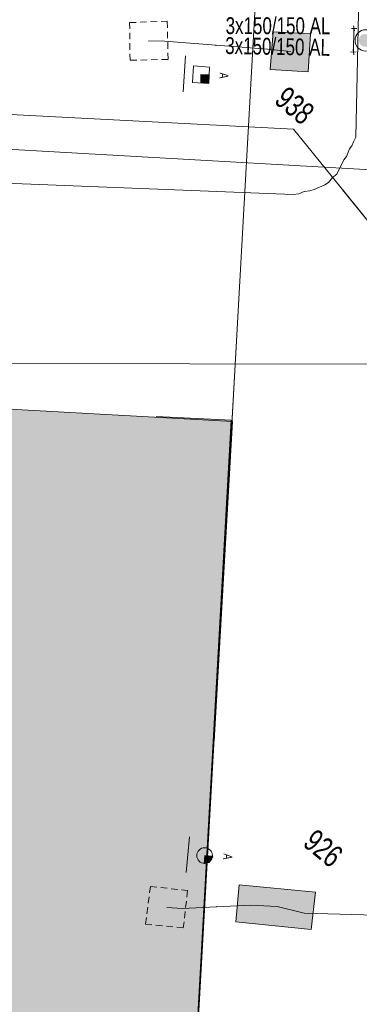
# Model space of a CAD drawing. Header units: metres. Extents: x -740 to 758, y -633 to 854.
# Tile 843 of 1056: x 105 to 116, y 219 to 250. Entities that reach past the tile are written whole.
import ezdxf

# ---------------------------------------------------------------- set-up
doc = ezdxf.new("R2010")
doc.units = ezdxf.units.M
doc.header["$MEASUREMENT"] = 0
doc.linetypes.add('208_125', pattern=[0.3328, 0.208, -0.1248])
for name, color, linetype in [('Gas.LOVION', 7, 'Continuous'), ('Grundkarte.LOVION', 7, 'Continuous'), ('Strom.LOVION', 7, 'Continuous'), ('Telko.LOVION', 7, 'Continuous'), ('ViewBounds.LOVION', 7, 'Continuous')]:
    doc.layers.add(name, color=color, linetype=linetype)
doc.styles.add('ERSTELLTER_STIL_1', font='arial.ttf')

msp = doc.modelspace()

# ---------------------------------------------------------------- hatches: boundary and pattern name
at = {"layer": 'Grundkarte.LOVION', "linetype": 'Continuous', "lineweight": 18}
for points in [[(66.55, 172.415), (111.453, 227.051), (112.028, 237.185), (64.957, 239.795), (63.132, 207.371), (47.978, 208.195), (46.913, 188.554)], [(96.304, 168.477), (108.101, 167.827), (111.986, 237.22), (109.61, 237.342), (60.401, 177.468), (73.417, 166.771), (76.027, 169.095), (79.172, 165.649), (82.624, 168.735), (85.742, 165.257), (89.188, 168.402), (92.307, 164.923)]]:
    msp.add_hatch(color=254, dxfattribs=at).paths.add_polyline_path(points)
at = {"layer": 'Strom.LOVION', "linetype": 'Continuous', "lineweight": 18}
msp.add_hatch(color=150, dxfattribs=at).paths.add_polyline_path([(116.389, 249.137), (116.404, 249.157), (116.416, 249.179), (116.425, 249.203), (116.432, 249.227), (116.435, 249.252), (116.435, 249.277), (116.431, 249.302), (116.425, 249.327), (116.416, 249.35), (116.403, 249.372), (116.389, 249.392), (116.371, 249.411), (116.352, 249.427), (116.331, 249.44), (116.308, 249.451), (116.284, 249.459), (116.259, 249.463), (116.234, 249.465), (116.209, 249.463), (116.184, 249.458), (116.16, 249.45), (116.137, 249.44), (116.116, 249.426), (116.097, 249.41), (116.079, 249.392), (116.065, 249.371), (116.053, 249.349), (116.043, 249.325), (116.037, 249.301), (116.034, 249.276), (116.034, 249.251), (116.037, 249.226), (116.044, 249.201), (116.053, 249.178), (116.065, 249.156), (116.08, 249.136), (116.098, 249.117), (116.117, 249.101), (116.138, 249.088), (116.161, 249.077), (116.185, 249.07), (116.21, 249.065), (116.235, 249.063), (116.26, 249.065), (116.285, 249.07), (116.309, 249.078), (116.332, 249.089), (116.353, 249.102), (116.372, 249.118)])
at = {"layer": 'Telko.LOVION', "linetype": 'Continuous', "lineweight": 13}
for points in [[(114.507, 249.472), (113.319, 249.533), (113.228, 248.342), (114.432, 248.267)], [(111.027, 248.186), (111.023, 247.919), (111.276, 247.9), (111.28, 248.166)], [(111.128, 223.171), (111.216, 223.179), (111.229, 223.196), (111.288, 223.201), (111.38, 223.314), (111.378, 223.343), (111.404, 223.375), (111.401, 223.404), (111.148, 223.424)], [(112.137, 221.319), (114.525, 221.079), (114.661, 222.26), (112.244, 222.497)], [(112.137, 221.319), (114.525, 221.079), (114.661, 222.26), (112.244, 222.497)]]:
    msp.add_hatch(color=7, dxfattribs=at).paths.add_polyline_path(points)

# ---------------------------------------------------------------- linework, layer by layer
at = {"layer": 'Gas.LOVION', "color": 5, "linetype": 'Continuous', "lineweight": 18}
for points in [[(66.321, 250.627), (66.457, 250.596), (66.713, 250.548), (66.655, 249.33), (77.939, 248.483), (89.94, 247.72), (101.929, 247.075), (113.96, 246.448), (120.648, 238.205)], [(115.513, 244.525), (121.559, 237.107), (124.256, 233.705), (124.54, 233.364), (124.897, 233.34), (125.047, 233.325), (125.027, 233.071), (124.584, 227.324), (123.231, 202.616), (122.913, 196.954), (121.267, 167.696)]]:
    msp.add_lwpolyline(points, dxfattribs=at)
at = {"layer": 'Grundkarte.LOVION', "color": 8, "linetype": 'Continuous', "lineweight": 18}
for points in [[(66.902, 253.758), (112.806, 251.3), (111.453, 227.051), (112.806, 251.3), (130.576, 250.319), (112.806, 251.3), (66.902, 253.758)], [(116.046, 251.115), (115.935, 246.198), (115.862, 246.043), (115.815, 245.92), (115.735, 245.823), (115.641, 245.578), (115.562, 245.481), (115.341, 245.017), (115.204, 244.914), (115.072, 244.754), (114.96, 244.684), (114.62, 244.532), (114.477, 244.489), (114.301, 244.471), (114.131, 244.396), (113.956, 244.379), (99.714, 244.937)], [(112.198, 240.492), (106.52, 139.565)], [(106.52, 139.565), (112.198, 240.492)], [(46.913, 188.554), (47.978, 208.195), (63.132, 207.371), (64.957, 239.795), (112.028, 237.185), (111.453, 227.051)], [(109.61, 237.342), (111.986, 237.22), (108.101, 167.827), (96.304, 168.477), (92.307, 164.923), (89.188, 168.402), (85.742, 165.257), (82.624, 168.735), (79.172, 165.649), (76.027, 169.095), (73.417, 166.771)]]:
    msp.add_lwpolyline(points, dxfattribs=at)
at = {"layer": 'Strom.LOVION', "color": 250, "linetype": 'Continuous', "lineweight": 18}
for points in [[(115.871, 249.723), (115.902, 249.564)], [(115.805, 249.643), (115.968, 249.644)], [(115.776, 248.886), (115.951, 248.904)], [(115.855, 248.983), (115.872, 248.807)]]:
    msp.add_lwpolyline(points, dxfattribs=at)
at = {"layer": 'Strom.LOVION', "color": 7, "linetype": 'Continuous', "lineweight": 13}
msp.add_lwpolyline([(115.88, 249.636), (115.864, 248.895)], dxfattribs=at)
msp.add_circle((116.254, 249.262), 0.34, dxfattribs=at)
at = {"layer": 'Telko.LOVION', "color": 1, "linetype": 'Continuous', "lineweight": 18}
for points in [[(125.917, 244.617), (99.48, 246.126), (98.721, 246.022), (97.96, 245.948), (70.971, 247.964), (70.23, 247.98), (70.172, 248.728), (71.289, 268.433), (71.098, 269.183), (71.836, 269.196), (87.766, 267.842), (88.519, 267.842), (89.324, 268.526), (94.651, 270.88), (95.175, 270.96)], [(109.371, 249.25), (109.874, 249.24), (113.136, 248.983), (113.882, 248.908)], [(109.95, 221.77), (110.44, 221.744), (112.602, 221.852), (113.449, 221.802), (114.298, 221.589), (128.226, 221.207), (128.983, 221.178), (129.188, 220.444), (128.988, 214.927), (128.985, 214.203), (128.913, 213.427), (127.205, 191.596), (127.173, 190.869), (126.426, 191.106), (112.578, 191.717), (111.721, 191.722)]]:
    msp.add_lwpolyline(points, dxfattribs=at)
at = {"layer": 'Telko.LOVION', "color": 9, "linetype": '208_125', "lineweight": 18}
for points in [[(109.961, 249.87), (109.99, 248.661), (108.781, 248.631), (108.768, 249.827)], [(110.607, 222.307), (110.471, 221.126), (109.277, 221.246), (109.426, 222.443)]]:
    msp.add_lwpolyline(points, close=True, dxfattribs=at)
at = {"layer": 'Telko.LOVION', "color": 7, "linetype": 'Continuous', "lineweight": 13}
for points in [[(114.507, 249.472), (114.432, 248.267), (113.228, 248.342), (113.319, 249.533)], [(114.507, 249.472), (114.432, 248.267), (113.228, 248.342), (113.319, 249.533)], [(110.793, 248.458), (111.299, 248.419), (111.276, 247.9), (110.757, 247.923)], [(111.027, 248.186), (111.28, 248.166), (111.276, 247.9), (111.023, 247.919)], [(111.128, 223.171), (111.148, 223.424), (111.401, 223.404), (111.404, 223.375), (111.378, 223.343), (111.38, 223.314), (111.288, 223.201), (111.229, 223.196), (111.216, 223.179)], [(112.137, 221.319), (112.244, 222.497), (114.661, 222.26), (114.525, 221.079)], [(112.137, 221.319), (112.244, 222.497), (114.661, 222.26), (114.525, 221.079)]]:
    msp.add_lwpolyline(points, close=True, dxfattribs=at)
for points in [[(111.5, 249.089), (111.497, 249.118)], [(110.541, 248.774), (110.461, 247.628)], [(110.662, 224.012), (110.566, 222.879)], [(111.529, 221.791), (111.513, 221.805)]]:
    msp.add_lwpolyline(points, dxfattribs=at)
msp.add_circle((111.145, 223.42), 0.249, dxfattribs=at)
at = {"layer": 'ViewBounds.LOVION', "color": 1, "linetype": 'Continuous', "lineweight": 18}
msp.add_lwpolyline([(528.379, 238.399), (527.852, -123.837), (-505.561, -122.336), (-505.035, 239.901)], close=True, dxfattribs=at)

# ---------------------------------------------------------------- texts
at = {"layer": 'Strom.LOVION', "color": 150, "linetype": 'Continuous', "lineweight": 18, "char_height": 0.53355, "attachment_point": 7, "style": 'ERSTELLTER_STIL_1'}
for s, insert, rotation in [('{\\A1;\\W0.72203x;3x150/150 AL}', (111.812, 249.456), 359.9167), ('{\\A1;\\W0.72204x;3x150/150 AL}', (111.794, 248.826), 358.9328)]:
    msp.add_mtext(s, dxfattribs=dict(at, insert=insert, rotation=rotation))
at = {"layer": 'Telko.LOVION', "color": 7, "linetype": 'Continuous', "lineweight": 13, "attachment_point": 7, "style": 'ERSTELLTER_STIL_1'}
for s, insert, char_height, rotation in [('{\\A1;\\W0.71012x;A}', (111.623, 248.246), 0.28436, 266.7635), ('{\\A1;\\W0.71560x;938}', (113.314, 247.294), 0.71141, 320.5831), ('{\\A1;\\W0.71560x;926}', (114.219, 223.747), 0.7114, 320.5831), ('{\\A1;\\W0.71011x;A}', (111.747, 223.49), 0.28602, 265.1011)]:
    msp.add_mtext(s, dxfattribs=dict(at, insert=insert, char_height=char_height, rotation=rotation))

doc.saveas('drawing.dxf')
